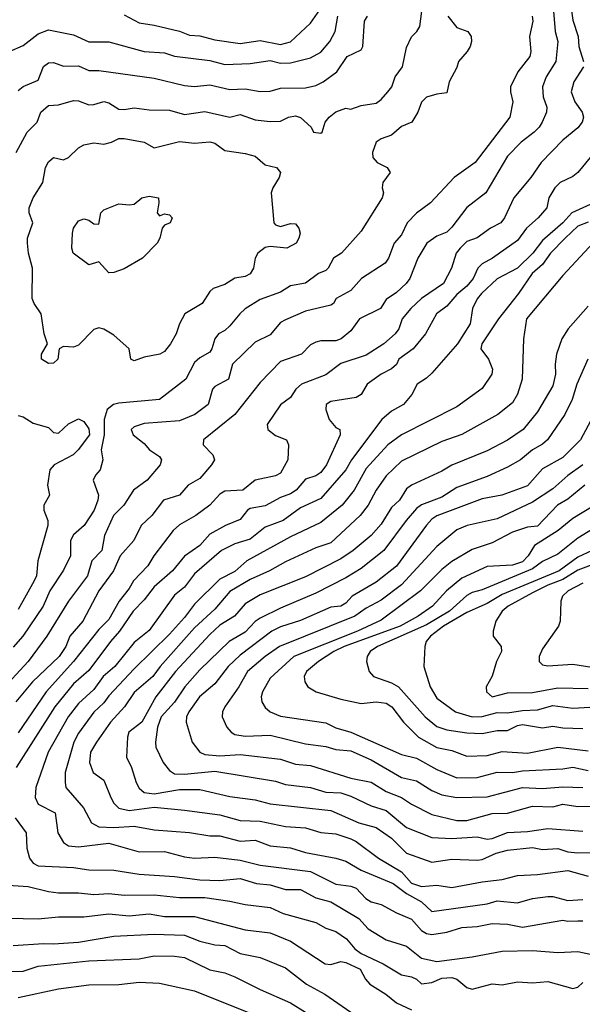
# Model space of a CAD drawing. Header units: metres. Extents: x -46681 to -43747, y -240911 to -237677.
# Tile 903 of 1056: x -43908 to -43853, y -239063 to -238965. Entities that reach past the tile are written whole.
import ezdxf

# ---------------------------------------------------------------- set-up
doc = ezdxf.new("R2010")
doc.units = ezdxf.units.M
doc.layers.add('CONTOUR_INDEX', color=1, linetype='Continuous')
doc.layers.add('CONTOUR_INTER', color=3, linetype='Continuous')

msp = doc.modelspace()

# ---------------------------------------------------------------- linework, layer by layer
at = {"layer": 'CONTOUR_INDEX'}
for points, elevation in [([(-43865.987, -238964.52), (-43865.095, -238965.63), (-43863.997, -238966.02), (-43863.673, -238966.52), (-43863.633, -238967.02), (-43863.787, -238967.52), (-43864.064, -238968.02), (-43864.93, -238969.02), (-43865.095, -238969.601), (-43865.873, -238971.02), (-43866.095, -238972.107), (-43867.095, -238972.231), (-43868.095, -238972.554), (-43868.595, -238973.043), (-43868.974, -238974.02), (-43869.567, -238975.02), (-43870.595, -238975.468), (-43871.595, -238976.312), (-43872.595, -238976.676), (-43873.098, -238977.02), (-43873.474, -238978.02), (-43873.417, -238978.52), (-43872.993, -238979.02), (-43871.996, -238979.52), (-43871.712, -238980.02), (-43872.442, -238981.02), (-43872.492, -238981.52), (-43872.381, -238982.02), (-43872.499, -238982.52), (-43874.595, -238985.828), (-43876.545, -238988.02), (-43877.326, -238988.52), (-43877.871, -238989.52), (-43878.095, -238989.73), (-43878.814, -238990.02), (-43880.095, -238990.982), (-43881.595, -238991.269), (-43882.595, -238991.876), (-43884.595, -238992.606), (-43886.095, -238993.546), (-43886.626, -238994.02), (-43887.595, -238995.232), (-43888.095, -238995.682), (-43888.737, -238996.02), (-43889.087, -238996.52), (-43889.389, -238997.52), (-43889.595, -238997.822), (-43890.595, -238998.382), (-43891.095, -238998.845), (-43891.965, -239000.52), (-43894.595, -239002.514), (-43898.595, -239002.891), (-43899.125, -239003.02), (-43899.756, -239003.52), (-43900.051, -239004.52), (-43900.067, -239006.02), (-43900.352, -239007.52), (-43900.191, -239008.52), (-43900.473, -239009.52), (-43900.915, -239010.02), (-43901.156, -239010.52), (-43900.64, -239012.02), (-43900.694, -239012.52), (-43901.054, -239013.52), (-43902.062, -239015.02), (-43903.095, -239015.961), (-43903.418, -239016.52), (-43903.388, -239018.02), (-43904.095, -239019.443), (-43905.442, -239021.52), (-43906.106, -239023.02), (-43908.134, -239026.02), (-43909.095, -239027.108)], 110), ([(-43908.792, -238978.02), (-43907.708, -238976.02), (-43906.692, -238975.02), (-43906.33, -238974.02), (-43905.595, -238973.363), (-43904.595, -238973.299), (-43903.095, -238972.866), (-43902.595, -238972.901), (-43901.595, -238973.294), (-43901.095, -238973.272), (-43900.095, -238972.957), (-43899.595, -238973.099), (-43898.595, -238973.737), (-43898.095, -238973.768), (-43897.095, -238973.588), (-43895.595, -238973.787), (-43893.595, -238973.827), (-43892.095, -238974.268), (-43890.095, -238973.962), (-43887.595, -238974.532), (-43886.595, -238974.278), (-43885.095, -238974.783), (-43883.595, -238974.95), (-43882.595, -238974.938), (-43881.797, -238974.52), (-43881.095, -238974.384), (-43880.595, -238974.576), (-43879.531, -238975.52), (-43879.314, -238976.02), (-43878.595, -238976.097), (-43878.457, -238976.02), (-43878.168, -238975.02), (-43877.767, -238974.52), (-43877.095, -238974.005), (-43876.095, -238973.639), (-43875.595, -238973.717), (-43874.595, -238973.382), (-43873.095, -238973.122), (-43872.595, -238972.771), (-43871.934, -238972.02), (-43871.56, -238971.52), (-43871.232, -238970.52), (-43870.484, -238969.52), (-43870.095, -238967.622), (-43869.595, -238966.551), (-43869.053, -238966.02), (-43868.778, -238965.52), (-43868.572, -238964.02)], 110), ([(-43851.507, -238983.02), (-43853.702, -238984.02), (-43854.609, -238985.02), (-43856.595, -238986.775), (-43857.57, -238988.02), (-43859.074, -238989.52), (-43861.095, -238990.571), (-43862.659, -238992.02), (-43863.095, -238992.547), (-43863.556, -238993.52), (-43863.795, -238995.02), (-43865.031, -238997.02), (-43867.595, -238999.927), (-43868.095, -239000.42), (-43869.039, -239001.02), (-43869.559, -239002.02), (-43870.4, -239003.02), (-43871.595, -239003.686), (-43872.533, -239004.52), (-43875.539, -239008.52), (-43876.111, -239009.52), (-43878.595, -239012.347), (-43880.595, -239013.266), (-43882.322, -239014.52), (-43884.095, -239015.188), (-43885.595, -239016.393), (-43887.095, -239016.841), (-43888.447, -239017.52), (-43891.095, -239019.808), (-43892.095, -239021.154), (-43893.095, -239021.93), (-43895.595, -239025.432), (-43897.095, -239026.622), (-43899.002, -239029.02), (-43900.168, -239030.02), (-43901.095, -239031.292), (-43902.595, -239032.671), (-43903.633, -239034.02), (-43905.613, -239037.52), (-43906.828, -239041.02), (-43906.919, -239042.02), (-43906.595, -239042.675), (-43904.918, -239043.52), (-43904.669, -239045.52), (-43904.095, -239046.468), (-43903.595, -239046.814), (-43902.595, -239046.914), (-43899.595, -239046.55), (-43896.595, -239047.384), (-43894.095, -239047.361), (-43892.095, -239047.889), (-43891.095, -239048.017), (-43889.095, -239047.922), (-43886.595, -239048.225), (-43884.595, -239048.726), (-43879.595, -239049.341), (-43877.095, -239050.595), (-43875.595, -239050.816), (-43875.095, -239051.015), (-43874.131, -239052.02), (-43873.595, -239052.365), (-43872.595, -239052.634), (-43871.095, -239053.453), (-43869.595, -239054.077), (-43868.595, -239055.208), (-43868.095, -239055.51), (-43867.595, -239055.587), (-43866.095, -239055.379), (-43864.595, -239054.897), (-43863.095, -239054.808), (-43861.595, -239054.493), (-43860.095, -239054.579), (-43858.595, -239054.853), (-43854.595, -239054.162), (-43854.095, -239054.267), (-43853.095, -239054.224), (-43852.595, -239054.254)], 105), ([(-43851.595, -239004.183), (-43852.836, -239006.52), (-43854.595, -239008.278), (-43856.595, -239009.396), (-43858.095, -239011.108), (-43860.651, -239012.02), (-43862.595, -239012.372), (-43867.095, -239014.08), (-43867.595, -239014.414), (-43868.095, -239014.981), (-43871.095, -239019.046), (-43873.095, -239020.64), (-43875.48, -239022.02), (-43876.095, -239022.716), (-43876.587, -239023.02), (-43877.595, -239023.128), (-43880.595, -239024.439), (-43882.595, -239025.084), (-43883.427, -239025.52), (-43886.595, -239027.877), (-43887.762, -239029.02), (-43889.095, -239030.728), (-43890.6, -239032.02), (-43891.657, -239033.52), (-43891.919, -239034.02), (-43891.946, -239034.52), (-43891.336, -239036.52), (-43890.596, -239037.52), (-43890.095, -239037.745), (-43888.595, -239037.867), (-43886.595, -239037.727), (-43882.595, -239038.197), (-43881.095, -239038.684), (-43879.595, -239038.847), (-43875.595, -239040.079), (-43873.595, -239040.495), (-43872.095, -239041.401), (-43870.595, -239042.01), (-43869.595, -239042.668), (-43867.595, -239043.698), (-43865.095, -239044.274), (-43864.095, -239044.293), (-43861.595, -239043.602), (-43860.095, -239043.553), (-43857.595, -239042.85), (-43855.595, -239042.929), (-43854.595, -239042.658), (-43853.095, -239042.895), (-43851.595, -239042.863)], 100), ([(-43851.697, -239017.52), (-43853.095, -239018.169), (-43854.95, -239019.52), (-43860.595, -239021.858), (-43862.095, -239022.778), (-43864.095, -239023.652), (-43866.438, -239025.02), (-43867.727, -239026.02), (-43868.156, -239026.52), (-43868.286, -239027.02), (-43868.373, -239029.02), (-43867.736, -239031.02), (-43867.095, -239032.139), (-43865.218, -239033.52), (-43863.595, -239034.018), (-43862.595, -239033.973), (-43861.095, -239033.571), (-43860.095, -239033.621), (-43858.595, -239033.371), (-43857.095, -239033.326), (-43855.595, -239032.895), (-43853.595, -239033.139), (-43848.595, -239032.836)], 95), ([(-43910.095, -239059.271), (-43908.095, -239059.221), (-43906.595, -239058.749), (-43901.595, -239058.193), (-43896.595, -239058.015), (-43895.095, -239057.696), (-43893.095, -239057.729), (-43892.095, -239057.871), (-43889.595, -239059.107), (-43888.095, -239059.405), (-43887.095, -239059.78), (-43884.595, -239061.047), (-43881.595, -239062.359), (-43880.095, -239063.311)], 110)]:
    msp.add_lwpolyline(points, dxfattribs=dict(at, elevation=elevation))
at = {"layer": 'CONTOUR_INTER'}
for points, elevation in [([(-43898.095, -238964.381), (-43896.595, -238965.17), (-43895.095, -238965.402), (-43892.595, -238966.008), (-43891.595, -238966.384), (-43890.595, -238966.464), (-43889.095, -238966.871), (-43886.595, -238967.214), (-43884.595, -238966.926), (-43882.595, -238967.315), (-43881.595, -238967.071), (-43879.595, -238965.191), (-43877.763, -238962.52)], 107), ([(-43853.869, -238963.02), (-43853.595, -238964.892), (-43853.057, -238966.52), (-43853.003, -238967.52), (-43852.544, -238969.02)], 107), ([(-43857.634, -238964.52), (-43857.568, -238965.02), (-43857.907, -238966.52), (-43857.768, -238968.02), (-43857.867, -238968.52), (-43859.065, -238970.02), (-43859.768, -238971.52), (-43859.79, -238972.02), (-43859.558, -238973.02), (-43859.854, -238974.52), (-43863.269, -238979.02), (-43865.377, -238980.52), (-43867.703, -238983.02), (-43869.095, -238984.049), (-43870.02, -238985.02), (-43870.595, -238986.184), (-43871.305, -238987.02), (-43871.868, -238988.52), (-43872.21, -238989.02), (-43874.54, -238990.52), (-43875.595, -238991.704), (-43877.05, -238992.52), (-43877.332, -238993.02), (-43877.595, -238993.184), (-43880.095, -238993.767), (-43882.095, -238994.614), (-43882.595, -238994.898), (-43883.595, -238996.111), (-43885.095, -238996.851), (-43887.326, -238999.02), (-43887.746, -239000.52), (-43889.095, -239001.239), (-43889.31, -239001.52), (-43889.742, -239003.02), (-43891.087, -239004.02), (-43892.595, -239004.65), (-43896.095, -239004.914), (-43897.095, -239005.242), (-43897.394, -239005.52), (-43897.181, -239006.02), (-43896.095, -239006.896), (-43895.581, -239007.52), (-43894.595, -239008.176), (-43894.369, -239008.52), (-43894.524, -239009.02), (-43895.808, -239010.52), (-43897.15, -239011.52), (-43898.099, -239013.02), (-43899.134, -239014.02), (-43900.032, -239016.02), (-43900.285, -239017.52), (-43901.303, -239018.52), (-43901.719, -239020.02), (-43903.595, -239022.54), (-43905.739, -239026.02), (-43907.595, -239028.506), (-43910.379, -239031.52)], 109), ([(-43909.452, -238968.02), (-43908.095, -238967.41), (-43906.595, -238966.247), (-43905.595, -238965.876), (-43903.095, -238966.367), (-43901.595, -238967.065), (-43899.595, -238967.049), (-43896.095, -238968.005), (-43894.095, -238968.145), (-43893.095, -238968.472), (-43889.595, -238968.902), (-43888.095, -238969.307), (-43885.595, -238969.195), (-43883.595, -238968.919), (-43882.595, -238969.17), (-43881.595, -238969.125), (-43879.595, -238968.644), (-43878.595, -238968.093), (-43877.699, -238967.02), (-43877.165, -238966.02), (-43876.909, -238964.52)], 108), ([(-43855.509, -238964.02), (-43855.365, -238966.02), (-43855.101, -238967.02), (-43855.281, -238969.02), (-43856.256, -238970.52), (-43856.625, -238971.52), (-43856.531, -238972.52), (-43856.167, -238973.52), (-43856.2, -238974.02), (-43856.644, -238975.02), (-43856.939, -238975.52), (-43857.447, -238976.02), (-43858.722, -238977.02), (-43860.095, -238978.406), (-43862.223, -238982.02), (-43864.095, -238983.476), (-43865.595, -238985.445), (-43866.095, -238985.924), (-43867.095, -238986.317), (-43868.071, -238987.02), (-43868.962, -238988.52), (-43869.746, -238990.52), (-43870.11, -238991.02), (-43871.095, -238991.93), (-43872.095, -238992.602), (-43872.684, -238993.52), (-43874.763, -238994.52), (-43875.595, -238995.724), (-43876.577, -238996.52), (-43877.095, -238996.722), (-43878.595, -238996.717), (-43879.095, -238996.833), (-43879.595, -238997.101), (-43880.505, -238998.02), (-43882.595, -238998.753), (-43884.595, -239000.837), (-43887.11, -239004.02), (-43890.232, -239006.52), (-43890.255, -239007.02), (-43889.282, -239008.02), (-43889.125, -239008.52), (-43889.422, -239009.02), (-43890.595, -239010.374), (-43891.746, -239011.02), (-43892.595, -239012.025), (-43894.188, -239012.52), (-43895.348, -239014.02), (-43896.395, -239015.02), (-43897.126, -239016.52), (-43898.479, -239018.02), (-43899.143, -239019.52), (-43900.603, -239021.52), (-43902.181, -239024.52), (-43903.463, -239026.02), (-43903.88, -239027.02), (-43904.515, -239028.02), (-43907.18, -239030.52), (-43908.836, -239032.52)], 108), ([(-43908.595, -238971.896), (-43908.095, -238971.497), (-43906.595, -238970.868), (-43906.095, -238969.512), (-43905.595, -238969.144), (-43905.095, -238969.1), (-43904.095, -238969.461), (-43902.595, -238969.441), (-43901.595, -238969.906), (-43900.595, -238969.908), (-43895.095, -238970.652), (-43892.095, -238971.383), (-43891.095, -238971.489), (-43889.595, -238971.334), (-43887.595, -238971.798), (-43886.095, -238971.72), (-43884.595, -238971.994), (-43883.595, -238971.934), (-43882.595, -238971.657), (-43880.095, -238971.609), (-43879.095, -238971.392), (-43878.344, -238971.02), (-43876.998, -238970.02), (-43875.969, -238968.52), (-43874.595, -238967.856), (-43874.435, -238967.52), (-43874.241, -238965.02), (-43873.957, -238964.52)], 109), ([(-43852.548, -238969.52), (-43853.519, -238971.02), (-43853.774, -238972.02), (-43853.413, -238973.02), (-43852.67, -238974.02), (-43852.531, -238974.52), (-43852.667, -238975.02), (-43853.095, -238975.571), (-43854.595, -238976.793), (-43856.726, -238979.02), (-43857.765, -238980.52), (-43859.466, -238982.52), (-43860.362, -238984.52), (-43860.747, -238985.02), (-43861.779, -238985.52), (-43863.095, -238986.483), (-43864.095, -238986.875), (-43864.772, -238987.52), (-43865.153, -238988.02), (-43865.633, -238989.52), (-43866.421, -238991.02), (-43868.595, -238992.508), (-43869.671, -238993.52), (-43870.513, -238994.52), (-43870.867, -238995.52), (-43871.209, -238996.02), (-43872.333, -238997.02), (-43874.095, -238998.129), (-43876.595, -238998.951), (-43878.095, -239000.07), (-43880.516, -239001.02), (-43881.053, -239001.52), (-43881.595, -239002.346), (-43882.595, -239003.07), (-43883.915, -239005.02), (-43883.854, -239005.52), (-43883.095, -239006.093), (-43881.993, -239006.52), (-43881.782, -239007.02), (-43881.843, -239008.52), (-43882.595, -239009.829), (-43883.095, -239010.094), (-43885.095, -239010.539), (-43886.321, -239011.52), (-43888.095, -239011.628), (-43888.595, -239011.905), (-43889.595, -239013.024), (-43890.971, -239014.02), (-43892.595, -239014.974), (-43893.215, -239015.52), (-43895.131, -239018.02), (-43895.728, -239019.02), (-43897.172, -239020.52), (-43897.595, -239021.268), (-43898.581, -239022.52), (-43899.595, -239024.364), (-43900.595, -239025.333), (-43903.102, -239028.52), (-43905.821, -239031.52), (-43908.595, -239035.608)], 107), ([(-43899.33, -238977.02), (-43898.595, -238976.627), (-43898.095, -238976.634), (-43896.095, -238977.012), (-43895.095, -238977.559), (-43892.595, -238976.931), (-43891.095, -238977.091), (-43889.595, -238976.971), (-43889.095, -238977.09), (-43888.095, -238977.828), (-43886.095, -238978.125), (-43885.095, -238978.4), (-43884.095, -238979.243), (-43882.983, -238979.52), (-43882.597, -238980.02), (-43882.716, -238980.52), (-43883.351, -238981.52), (-43883.509, -238982.02), (-43883.249, -238985.02), (-43883.095, -238985.22), (-43882.595, -238985.384), (-43881.595, -238985.078), (-43881.095, -238985.091), (-43880.774, -238985.52), (-43880.645, -238986.02), (-43880.754, -238986.52), (-43881.043, -238987.02), (-43881.972, -238987.52), (-43883.595, -238987.354), (-43884.095, -238987.464), (-43884.835, -238988.02), (-43885.101, -238988.52), (-43885.251, -238989.52), (-43885.595, -238990.067), (-43886.095, -238990.314), (-43887.095, -238990.48), (-43888.095, -238991.12), (-43889.261, -238991.52), (-43889.595, -238991.829), (-43890.345, -238993.02), (-43892.058, -238994.02), (-43892.595, -238995.035), (-43892.926, -238996.02), (-43893.494, -238997.02), (-43894.095, -238997.777), (-43894.554, -238998.02), (-43896.095, -238998.326), (-43897.095, -238998.679), (-43897.432, -238998.52), (-43897.595, -238997.506), (-43899.095, -238996.154), (-43900.095, -238995.558), (-43900.595, -238995.438), (-43901.095, -238995.572), (-43902.595, -238997.145), (-43903.095, -238997.346), (-43904.095, -238997.271), (-43904.521, -238997.52), (-43904.671, -238998.52), (-43905.095, -238998.923), (-43905.595, -238998.955), (-43906.288, -238998.52), (-43906.266, -238998.02), (-43905.672, -238997.02), (-43906.006, -238996.02), (-43906.325, -238994.02), (-43907.012, -238993.02), (-43907.194, -238992.52), (-43907.177, -238989.52), (-43907.572, -238988.02), (-43907.681, -238987.02), (-43907.65, -238986.52), (-43907.14, -238985.02), (-43907.506, -238984.02), (-43907.505, -238983.52), (-43907.095, -238982.536), (-43906.147, -238981.02), (-43905.887, -238979.52), (-43905.595, -238978.956), (-43905.095, -238978.528), (-43904.095, -238978.75), (-43903.595, -238978.514), (-43902.595, -238977.555), (-43902.095, -238977.259), (-43901.095, -238977.067), (-43900.095, -238977.19), (-43899.33, -238977.02)], 111), ([(-43851.9, -238978.52), (-43853.122, -238980.02), (-43853.595, -238980.406), (-43854.86, -238981.02), (-43855.395, -238981.52), (-43855.98, -238982.52), (-43856.195, -238983.52), (-43857.024, -238984.52), (-43858.21, -238985.52), (-43859.095, -238986.757), (-43861.556, -238988.52), (-43862.595, -238989.066), (-43863.024, -238989.52), (-43863.482, -238990.52), (-43864.095, -238991.287), (-43865.095, -238992.118), (-43866.095, -238993.264), (-43867.122, -238994.02), (-43868.205, -238996.02), (-43869.427, -238997.52), (-43870.864, -238998.52), (-43871.095, -238999.048), (-43871.595, -238999.484), (-43872.59, -239000.02), (-43874, -239001.02), (-43874.595, -239002.034), (-43875.095, -239002.334), (-43877.595, -239002.735), (-43878.049, -239003.02), (-43878.105, -239003.52), (-43877.748, -239004.52), (-43877.095, -239005.293), (-43876.714, -239005.52), (-43876.67, -239006.02), (-43878.011, -239009.02), (-43878.595, -239009.78), (-43879.095, -239010.111), (-43880.095, -239010.421), (-43881.034, -239011.52), (-43881.595, -239011.897), (-43882.595, -239012.244), (-43884.095, -239013.065), (-43885.595, -239013.352), (-43885.865, -239013.52), (-43886.595, -239014.448), (-43888.031, -239015.02), (-43889.595, -239015.877), (-43890.597, -239017.02), (-43892.095, -239018.065), (-43893.29, -239019.52), (-43895.095, -239021.126), (-43896.095, -239022.399), (-43897.188, -239023.52), (-43898.534, -239025.52), (-43899.424, -239026.52), (-43901.595, -239029.406), (-43903.095, -239030.716), (-43904.947, -239033.02), (-43908.789, -239039.02)], 106), ([(-43896.345, -238982.52), (-43895.595, -238982.364), (-43894.684, -238982.52), (-43894.641, -238983.02), (-43894.825, -238984.02), (-43894.595, -238984.326), (-43894.095, -238984.109), (-43893.595, -238984.22), (-43893.312, -238984.52), (-43893.514, -238985.02), (-43894.095, -238985.245), (-43894.299, -238985.52), (-43894.538, -238986.52), (-43894.819, -238987.02), (-43896.278, -238988.52), (-43898.095, -238989.584), (-43899.095, -238989.949), (-43899.595, -238989.963), (-43900.595, -238988.865), (-43901.595, -238989.186), (-43903.129, -238988.02), (-43903.284, -238987.52), (-43903.201, -238986.02), (-43903.105, -238985.52), (-43902.595, -238984.814), (-43902.095, -238984.603), (-43901.595, -238984.759), (-43901.095, -238985.107), (-43900.595, -238985.138), (-43900.403, -238984.02), (-43900.095, -238983.72), (-43898.595, -238983.117), (-43897.595, -238983.233), (-43897.095, -238983.16), (-43896.345, -238982.52)], 112), ([(-43852.095, -238984.95), (-43853.095, -238985.329), (-43854.378, -238986.52), (-43855.814, -238988.02), (-43856.595, -238989.155), (-43857.644, -238990.02), (-43858.979, -238992.02), (-43860.983, -238994.52), (-43862.612, -238997.02), (-43862.713, -238997.52), (-43861.976, -238998.52), (-43861.565, -238999.52), (-43861.632, -239000.02), (-43862.595, -239001.448), (-43865.095, -239003.245), (-43870.595, -239006.049), (-43871.94, -239007.02), (-43874.095, -239009.382), (-43875.278, -239011.52), (-43876.485, -239013.02), (-43878.595, -239014.714), (-43881.595, -239016.165), (-43885.905, -239018.52), (-43887.095, -239019.585), (-43888.595, -239020.339), (-43891.095, -239022.827), (-43892.095, -239024.145), (-43893.595, -239025.806), (-43897.095, -239029.259), (-43899.595, -239031.928), (-43900.095, -239032.625), (-43901.095, -239033.556), (-43902.595, -239035.628), (-43903.066, -239036.52), (-43903.918, -239039.52), (-43903.946, -239040.52), (-43903.865, -239041.02), (-43902.1, -239043.02), (-43901.333, -239044.52), (-43900.595, -239044.907), (-43899.095, -239044.983), (-43897.095, -239044.848), (-43895.095, -239045.213), (-43891.595, -239045.491), (-43889.595, -239045.811), (-43888.595, -239045.821), (-43886.595, -239046.322), (-43885.095, -239046.251), (-43883.595, -239046.791), (-43881.595, -239046.988), (-43880.095, -239047.476), (-43877.095, -239048.015), (-43876.095, -239048.308), (-43874.595, -239049.22), (-43871.418, -239050.52), (-43870.095, -239051.539), (-43868.595, -239052.362), (-43867.595, -239053.31), (-43862.095, -239052.562), (-43861.095, -239052.268), (-43859.095, -239052.453), (-43857.595, -239052.014), (-43856.095, -239051.83), (-43855.595, -239051.832), (-43854.095, -239052.229), (-43852.595, -239052.139)], 104), ([(-43850.697, -238986.02), (-43854.595, -238990.229), (-43858.196, -238994.52), (-43858.506, -238996.52), (-43858.627, -239000.52), (-43859.095, -239002.007), (-43859.595, -239002.872), (-43861.032, -239004.02), (-43864.595, -239005.995), (-43866.595, -239006.712), (-43870.595, -239008.638), (-43872.095, -239010.094), (-43873.085, -239011.52), (-43873.9, -239013.02), (-43874.685, -239014.02), (-43877.595, -239016.737), (-43879.095, -239017.251), (-43882.095, -239018.633), (-43883.669, -239019.52), (-43885.595, -239020.395), (-43887.595, -239021.583), (-43889.095, -239023.32), (-43891.095, -239025.193), (-43894.519, -239029.02), (-43895.247, -239030.02), (-43897.095, -239031.603), (-43898.034, -239033.02), (-43899.425, -239034.52), (-43900.811, -239036.52), (-43901.408, -239037.52), (-43901.504, -239038.52), (-43901.166, -239039.52), (-43900.095, -239040.271), (-43899.406, -239042.02), (-43899.095, -239042.569), (-43898.595, -239043.071), (-43897.595, -239043.283), (-43895.095, -239042.971), (-43892.095, -239043.253), (-43888.595, -239043.713), (-43886.595, -239044.291), (-43884.595, -239044.344), (-43882.095, -239044.873), (-43880.095, -239045.026), (-43878.595, -239045.487), (-43877.095, -239045.623), (-43875.595, -239046.095), (-43875.095, -239046.384), (-43872.859, -239048.02), (-43870.595, -239049.373), (-43869.595, -239050.491), (-43868.595, -239050.829), (-43867.095, -239050.711), (-43865.595, -239050.937), (-43862.595, -239050.361), (-43860.595, -239050.135), (-43859.095, -239049.749), (-43857.095, -239049.642), (-43854.095, -239049.256), (-43852.095, -239049.796)], 103), ([(-43852.095, -238993.284), (-43854.066, -238995.52), (-43854.693, -238996.52), (-43855.228, -238998.02), (-43855.363, -238999.02), (-43855.336, -239000.02), (-43855.595, -239001.172), (-43857.095, -239003.754), (-43858.525, -239005.52), (-43860.095, -239006.564), (-43862.095, -239007.606), (-43865.595, -239009.051), (-43866.595, -239009.651), (-43869.595, -239011.04), (-43870.095, -239011.391), (-43870.774, -239012.52), (-43871.595, -239013.253), (-43872.595, -239014.884), (-43873.595, -239016.005), (-43875.379, -239017.52), (-43876.595, -239018.341), (-43880.095, -239020.111), (-43884.595, -239021.893), (-43886.095, -239022.799), (-43887.131, -239024.02), (-43888.595, -239024.897), (-43889.595, -239025.844), (-43892.979, -239029.52), (-43894.956, -239032.02), (-43896.346, -239034.52), (-43897.618, -239035.52), (-43897.75, -239036.02), (-43897.856, -239038.02), (-43897.347, -239039.02), (-43896.895, -239040.52), (-43896.595, -239041.085), (-43896.095, -239041.521), (-43895.095, -239041.629), (-43892.595, -239041.216), (-43890.595, -239041.197), (-43887.595, -239041.91), (-43885.095, -239042.238), (-43883.595, -239042.641), (-43877.595, -239043.285), (-43874.806, -239044.52), (-43873.095, -239044.995), (-43871.595, -239046.038), (-43870.095, -239047.535), (-43867.595, -239048.433), (-43865.595, -239048.109), (-43863.095, -239048.227), (-43862.595, -239048.153), (-43861.2, -239047.52), (-43860.095, -239047.221), (-43857.595, -239046.958), (-43856.595, -239047.165), (-43855.095, -239047.073), (-43854.095, -239047.379), (-43853.095, -239047.498), (-43850.595, -239047.438)], 102), ([(-43852.116, -238998.52), (-43853.213, -239001.02), (-43853.683, -239002.52), (-43854.41, -239004.02), (-43856.126, -239006.52), (-43856.595, -239006.963), (-43857.595, -239007.515), (-43858.774, -239008.52), (-43860.095, -239009.238), (-43862.095, -239010.173), (-43865.095, -239011.251), (-43866.595, -239012.213), (-43868.595, -239012.964), (-43869.095, -239013.346), (-43870.125, -239014.52), (-43872.327, -239017.52), (-43874.595, -239019.279), (-43876.095, -239020.204), (-43879.095, -239021.741), (-43882.595, -239023.226), (-43884.595, -239024.23), (-43885.095, -239024.562), (-43886.095, -239025.598), (-43887.669, -239026.52), (-43890.595, -239029.343), (-43892.077, -239031.02), (-43893.095, -239032.562), (-43894.406, -239034.02), (-43894.786, -239035.02), (-43894.98, -239036.52), (-43894.929, -239037.02), (-43894.217, -239038.52), (-43893.595, -239039.331), (-43893.095, -239039.658), (-43892.095, -239039.705), (-43889.095, -239039.4), (-43883.095, -239040.387), (-43882.095, -239040.716), (-43879.595, -239040.999), (-43878.095, -239041.478), (-43876.595, -239041.558), (-43875.595, -239041.868), (-43873.595, -239042.844), (-43872.095, -239043.288), (-43870.095, -239044.992), (-43867.595, -239045.979), (-43865.595, -239046.073), (-43863.095, -239045.916), (-43862.095, -239046.126), (-43861.595, -239046.087), (-43860.095, -239045.477), (-43858.095, -239045.394), (-43856.095, -239045.071), (-43852.595, -239045.333)], 101), ([(-43908.595, -239004.122), (-43908.095, -239004.259), (-43907.095, -239004.888), (-43905.595, -239005.315), (-43905.095, -239005.792), (-43904.595, -239005.861), (-43903.595, -239004.94), (-43902.595, -239004.457), (-43902.095, -239004.7), (-43901.595, -239005.432), (-43901.521, -239006.02), (-43902.635, -239007.52), (-43903.127, -239008.02), (-43905.026, -239009.02), (-43905.439, -239009.52), (-43905.678, -239011.02), (-43905.48, -239012.02), (-43906.032, -239013.02), (-43906.03, -239013.52), (-43905.64, -239014.52), (-43905.65, -239015.02), (-43906.651, -239018.52), (-43906.784, -239020.02), (-43906.997, -239020.52), (-43908.595, -239023.372)], 111), ([(-43852.623, -239009.02), (-43854.095, -239010.061), (-43855.595, -239011.391), (-43857.595, -239012.705), (-43861.095, -239014.375), (-43864.081, -239015.02), (-43865.095, -239015.452), (-43867.095, -239017.119), (-43870.595, -239020.904), (-43872.595, -239022.42), (-43874.095, -239023.214), (-43875.229, -239024.02), (-43882.686, -239027.02), (-43884.095, -239028.017), (-43885.861, -239029.52), (-43886.714, -239031.02), (-43888.093, -239033.02), (-43888.321, -239033.52), (-43888.374, -239034.02), (-43887.902, -239035.02), (-43887.49, -239035.52), (-43887.095, -239035.741), (-43886.095, -239035.936), (-43883.595, -239035.829), (-43880.095, -239036.669), (-43878.095, -239036.949), (-43877.095, -239037.232), (-43875.595, -239037.369), (-43873.595, -239038.273), (-43870.595, -239040.03), (-43869.095, -239040.352), (-43867.595, -239041.304), (-43866.595, -239041.756), (-43865.095, -239042.02), (-43862.095, -239041.927), (-43858.595, -239041.025), (-43856.595, -239041.124), (-43854.595, -239040.942), (-43852.595, -239041.015)], 99), ([(-43852.416, -239011.02), (-43854.095, -239012.402), (-43855.106, -239013.02), (-43857.095, -239015.099), (-43858.095, -239015.197), (-43859.595, -239015.686), (-43861.595, -239016.75), (-43863.595, -239017.399), (-43865.595, -239018.591), (-43866.595, -239019.393), (-43868.701, -239021.52), (-43872.595, -239024.419), (-43874.941, -239025.52), (-43881.258, -239028.02), (-43883.595, -239030.18), (-43884.366, -239031.52), (-43884.515, -239032.02), (-43884.436, -239032.52), (-43884.095, -239033.087), (-43883.595, -239033.507), (-43882.595, -239033.954), (-43878.095, -239034.61), (-43877.095, -239035.095), (-43875.595, -239035.51), (-43870.595, -239037.744), (-43869.095, -239038.089), (-43867.095, -239039.229), (-43865.095, -239040.061), (-43863.095, -239040.016), (-43861.095, -239039.503), (-43859.595, -239039.537), (-43858.595, -239039.362), (-43854.595, -239039.169), (-43853.595, -239038.999), (-43852.095, -239039.336)], 98), ([(-43851.595, -239013.099), (-43853.595, -239014.341), (-43855.069, -239015.52), (-43857.409, -239017.02), (-43858.024, -239018.02), (-43858.595, -239018.625), (-43859.595, -239018.975), (-43862.095, -239019.087), (-43864.595, -239020.253), (-43866.121, -239021.52), (-43867.51, -239023.02), (-43868.923, -239024.02), (-43870.732, -239025.02), (-43876.274, -239027.02), (-43877.306, -239027.52), (-43878.811, -239028.52), (-43880.022, -239029.52), (-43880.244, -239030.02), (-43880.179, -239030.52), (-43879.879, -239031.02), (-43879.037, -239031.52), (-43876.595, -239032.265), (-43874.595, -239032.676), (-43873.095, -239032.532), (-43872.095, -239032.664), (-43871.552, -239033.02), (-43870.385, -239034.52), (-43868.918, -239036.02), (-43867.095, -239037.037), (-43865.595, -239037.342), (-43864.095, -239037.914), (-43862.095, -239037.838), (-43860.595, -239037.442), (-43858.095, -239037.613), (-43855.095, -239037.029), (-43852.095, -239037.382)], 97), ([(-43851.048, -239015.02), (-43853.095, -239016.275), (-43855.095, -239017.857), (-43856.595, -239018.606), (-43857.595, -239019.314), (-43862.595, -239021.393), (-43863.595, -239021.672), (-43864.095, -239021.964), (-43865.822, -239023.52), (-43868.095, -239024.882), (-43872.958, -239027.02), (-43873.698, -239027.52), (-43873.976, -239028.02), (-43874.053, -239028.52), (-43873.785, -239029.52), (-43873.371, -239030.02), (-43871.595, -239030.627), (-43870.897, -239031.02), (-43868.228, -239034.02), (-43867.095, -239034.972), (-43866.095, -239035.284), (-43864.095, -239035.582), (-43862.595, -239035.653), (-43861.095, -239035.354), (-43860.095, -239035.369), (-43859.095, -239034.873), (-43858.595, -239034.757), (-43856.595, -239035.09), (-43855.595, -239034.931), (-43854.595, -239035.108), (-43852.595, -239035.152)], 96), ([(-43851.095, -239018.709), (-43853.095, -239019.467), (-43854.595, -239020.37), (-43856.095, -239020.943), (-43857.595, -239021.691), (-43860.011, -239023.02), (-43860.592, -239023.52), (-43861.24, -239024.52), (-43861.492, -239025.52), (-43861.495, -239026.02), (-43860.706, -239027.02), (-43860.69, -239027.52), (-43861.166, -239028.52), (-43861.595, -239029.962), (-43862.198, -239031.02), (-43862.172, -239031.52), (-43861.595, -239032.024), (-43860.095, -239031.615), (-43857.595, -239031.596), (-43855.095, -239031.127), (-43852.095, -239031.201)], 94), ([(-43852.595, -239020.737), (-43854.063, -239021.52), (-43854.625, -239022.02), (-43854.806, -239022.52), (-43854.864, -239024.52), (-43855.03, -239025.02), (-43856.595, -239027.25), (-43856.956, -239028.02), (-43856.945, -239028.52), (-43856.595, -239028.851), (-43856.095, -239028.933), (-43853.595, -239028.78), (-43851.095, -239029.17)], 93), ([(-43908.882, -239044.02), (-43907.786, -239045.52), (-43907.723, -239047.02), (-43907.46, -239048.02), (-43907.12, -239048.52), (-43906.595, -239048.791), (-43903.095, -239048.954), (-43901.595, -239049.191), (-43899.095, -239049.216), (-43896.595, -239049.612), (-43893.095, -239049.836), (-43890.595, -239050.169), (-43888.595, -239050.224), (-43886.595, -239050.043), (-43884.971, -239050.52), (-43883.595, -239050.655), (-43882.095, -239051.123), (-43880.595, -239051.146), (-43879.095, -239051.963), (-43877.595, -239052.345), (-43874.807, -239054.02), (-43873.886, -239055.02), (-43872.095, -239056.108), (-43870.095, -239056.767), (-43868.595, -239057.946), (-43867.095, -239058.266), (-43863.595, -239057.804), (-43860.595, -239057.25), (-43857.595, -239057.19), (-43855.095, -239057.372), (-43853.095, -239057.278), (-43851.095, -239057.725)], 106), ([(-43909.595, -239050.7), (-43907.595, -239050.821), (-43905.595, -239051.335), (-43904.595, -239051.458), (-43902.595, -239051.458), (-43901.095, -239051.619), (-43899.595, -239051.512), (-43898.095, -239051.689), (-43895.095, -239051.675), (-43892.595, -239051.908), (-43890.095, -239051.937), (-43887.595, -239052.279), (-43886.095, -239052.623), (-43883.595, -239052.906), (-43882.323, -239053.52), (-43879.095, -239054.41), (-43878.095, -239054.95), (-43877.095, -239055.309), (-43876.044, -239056.02), (-43875.222, -239057.02), (-43874.595, -239057.47), (-43872.4, -239058.52), (-43870.595, -239059.592), (-43869.595, -239059.792), (-43869.095, -239060.02), (-43868.595, -239060.473), (-43867.595, -239060.36), (-43866.595, -239059.94), (-43865.595, -239059.866), (-43865.095, -239060.025), (-43864.095, -239060.866), (-43863.595, -239061.026), (-43861.595, -239060.492), (-43860.595, -239060.581), (-43859.095, -239060.303), (-43857.595, -239060.398), (-43856.095, -239060.24), (-43853.595, -239060.964), (-43853.095, -239060.828), (-43852.595, -239060.351)], 107), ([(-43909.595, -239053.969), (-43906.595, -239054.05), (-43904.595, -239053.834), (-43902.095, -239053.829), (-43899.595, -239053.554), (-43897.595, -239053.745), (-43895.595, -239053.547), (-43894.095, -239053.82), (-43891.095, -239053.811), (-43886.095, -239055.133), (-43883.595, -239055.438), (-43881.595, -239056.267), (-43878.17, -239058.52), (-43877.595, -239058.556), (-43876.595, -239058.268), (-43876.095, -239058.358), (-43874.696, -239059.02), (-43874.16, -239060.02), (-43873.725, -239060.52), (-43872.14, -239061.52), (-43871.095, -239062.364), (-43869.595, -239063.056)], 108), ([(-43909.095, -239056.697), (-43906.095, -239056.474), (-43905.095, -239056.531), (-43902.595, -239056.342), (-43899.095, -239055.748), (-43895.095, -239055.576), (-43892.095, -239055.675), (-43890.595, -239056.271), (-43889.095, -239056.612), (-43888.095, -239056.7), (-43886.595, -239057.463), (-43884.595, -239057.859), (-43882.095, -239058.911), (-43880.001, -239060.52), (-43878.183, -239061.52), (-43875.595, -239063.301)], 109), ([(-43908.595, -239061.856), (-43904.595, -239060.984), (-43901.595, -239060.572), (-43898.595, -239060.566), (-43896.595, -239060.32), (-43894.595, -239060.429), (-43891.095, -239061.172), (-43885.095, -239063.597)], 111)]:
    msp.add_lwpolyline(points, dxfattribs=dict(at, elevation=elevation))

doc.saveas('drawing.dxf')
